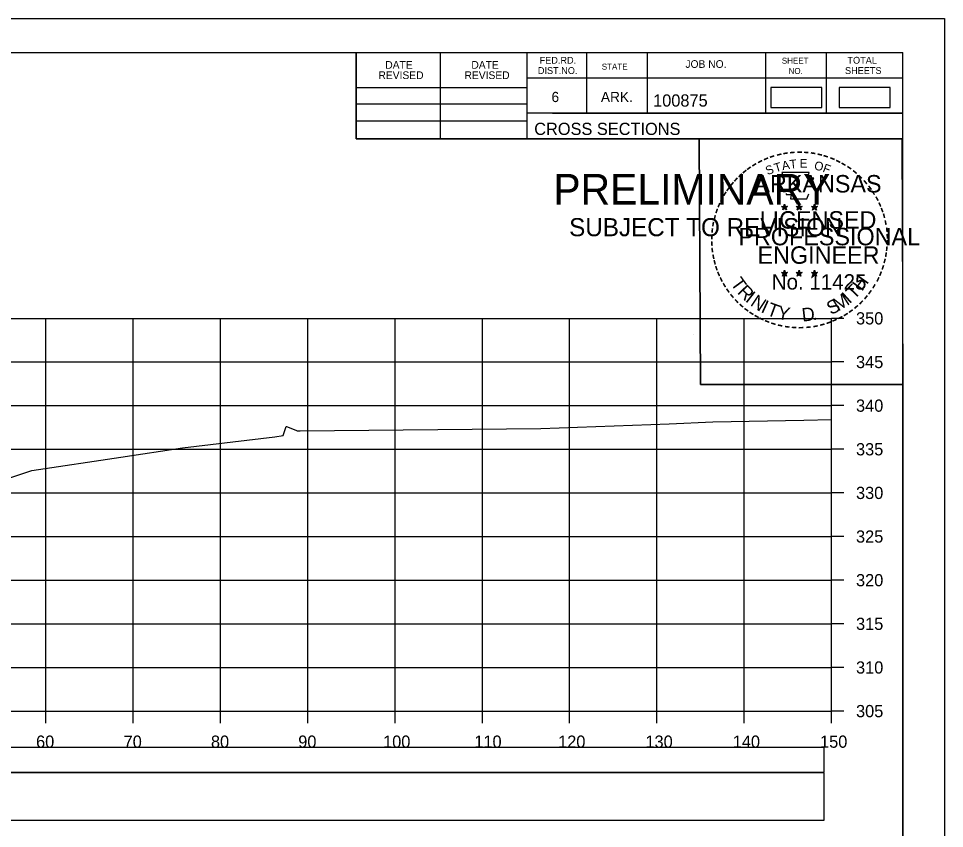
# Model space of a CAD drawing. Extents: x 1368122 to 1710785, y 373130 to 557566.
# Drawn here: x 1369412.4 to 1369518.5, y 373250.9 to 373343.7 of the extents above; entities that cross this region are included whole.
import ezdxf

# ---------------------------------------------------------------- set-up
doc = ezdxf.new("R2010")
doc.units = 0
for name, color, linetype in [('R_Axis', 7, 'Continuous'), ('R_Axis Annot', 7, 'Continuous'), ('R_Border', 7, 'Continuous'), ('R_Border PE', 7, 'Continuous'), ('R_Border Prem', 7, 'Continuous'), ('R_Drive', 7, 'Continuous'), ('R_Exist Surface', 7, 'Continuous'), ('R_Grid', 7, 'Continuous'), ('R_No Plot', 7, 'Continuous')]:
    doc.layers.add(name, color=color, linetype=linetype)

msp = doc.modelspace()

# ---------------------------------------------------------------- linework, layer by layer
for points in [[(1369206.41, 373257.3), (1369504.71, 373257.3), (1369504.71, 373260.12), (1369206.41, 373260.12)], [(1369206.41, 373251.83), (1369504.71, 373251.83), (1369504.71, 373257.25), (1369206.41, 373257.25)]]:
    msp.add_lwpolyline(points, close=True)
at = {"layer": 'R_Axis'}
for p, q in [((1369505.56, 373264.31), (1369505.56, 373309.31)), ((1369506.96, 373309.31), (1369505.56, 373309.31)), ((1369506.96, 373304.31), (1369505.56, 373304.31)), ((1369506.96, 373299.31), (1369505.56, 373299.31)), ((1369506.96, 373294.31), (1369505.56, 373294.31)), ((1369506.96, 373289.31), (1369505.56, 373289.31)), ((1369506.96, 373284.31), (1369505.56, 373284.31)), ((1369506.96, 373279.31), (1369505.56, 373279.31)), ((1369506.96, 373274.31), (1369505.56, 373274.31)), ((1369506.96, 373269.31), (1369505.56, 373269.31)), ((1369205.56, 373264.31), (1369505.56, 373264.31)), ((1369415.56, 373262.91), (1369415.56, 373264.31)), ((1369425.56, 373262.91), (1369425.56, 373264.31)), ((1369435.56, 373262.91), (1369435.56, 373264.31)), ((1369445.56, 373262.91), (1369445.56, 373264.31)), ((1369455.56, 373262.91), (1369455.56, 373264.31)), ((1369465.56, 373262.91), (1369465.56, 373264.31)), ((1369475.56, 373262.91), (1369475.56, 373264.31)), ((1369485.56, 373262.91), (1369485.56, 373264.31)), ((1369495.56, 373262.91), (1369495.56, 373264.31)), ((1369505.56, 373262.91), (1369505.56, 373264.31)), ((1369506.96, 373264.31), (1369505.56, 373264.31))]:
    msp.add_line(p, q, dxfattribs=at)
at = {"layer": 'R_Border'}
for p, q in [((1369197.56, 373339.77), (1369513.74, 373339.77)), ((1369451.1, 373329.89), (1369451.1, 373339.77)), ((1369460.78, 373329.89), (1369460.78, 373339.77)), ((1369470.64, 373339.77), (1369470.64, 373329.89)), ((1369477.48, 373339.77), (1369477.48, 373332.83)), ((1369484.42, 373339.77), (1369484.42, 373332.83)), ((1369498, 373339.77), (1369498, 373332.83)), ((1369504.94, 373339.77), (1369504.94, 373332.83)), ((1369513.74, 373134.31), (1369513.74, 373339.77)), ((1369513.74, 373336.83), (1369470.64, 373336.83)), ((1369513.74, 373336.85), (1369513.74, 373336.85)), ((1369451.1, 373335.75), (1369470.64, 373335.75)), ((1369451.1, 373333.89), (1369470.64, 373333.89)), ((1369513.74, 373332.83), (1369470.64, 373332.83)), ((1369473.6, 373332.83), (1369513.74, 373332.83)), ((1369451.1, 373331.95), (1369470.64, 373331.95)), ((1369513.74, 373329.89), (1369451.1, 373329.89))]:
    msp.add_line(p, q, dxfattribs=at)
at = {"layer": 'R_Border PE'}
for p, q in [((1369499.83, 373322.14), (1369500.17, 373322.03)), ((1369499.83, 373322.14), (1369500.08, 373322.1)), ((1369499.83, 373322.14), (1369500.06, 373322.02)), ((1369499.96, 373321.74), (1369500.17, 373322.03)), ((1369499.96, 373321.74), (1369500.08, 373321.98)), ((1369499.96, 373321.74), (1369500.17, 373321.95)), ((1369500.17, 373322.4), (1369500.13, 373322.15)), ((1369500.17, 373322.03), (1369500.17, 373322.4)), ((1369500.17, 373322.4), (1369500.22, 373322.15)), ((1369500.52, 373322.14), (1369500.17, 373322.03)), ((1369500.39, 373321.74), (1369500.17, 373322.03)), ((1369500.39, 373321.74), (1369500.17, 373321.95)), ((1369500.52, 373322.14), (1369500.24, 373322.1)), ((1369500.39, 373321.74), (1369500.25, 373322.03)), ((1369500.52, 373322.14), (1369500.32, 373322.04)), ((1369501.5, 373322.14), (1369501.84, 373322.03)), ((1369501.5, 373322.14), (1369501.75, 373322.1)), ((1369501.5, 373322.14), (1369501.73, 373322.02)), ((1369501.63, 373321.74), (1369501.84, 373322.03)), ((1369501.63, 373321.74), (1369501.75, 373321.98)), ((1369501.63, 373321.74), (1369501.84, 373321.95)), ((1369501.84, 373322.4), (1369501.8, 373322.15)), ((1369501.84, 373322.03), (1369501.84, 373322.4)), ((1369501.84, 373322.4), (1369501.89, 373322.15)), ((1369502.19, 373322.14), (1369501.84, 373322.03)), ((1369502.06, 373321.74), (1369501.84, 373322.03)), ((1369502.06, 373321.74), (1369501.84, 373321.95)), ((1369502.19, 373322.14), (1369501.91, 373322.1)), ((1369502.06, 373321.74), (1369501.92, 373322.03)), ((1369502.19, 373322.14), (1369501.99, 373322.04)), ((1369503.26, 373322.13), (1369503.61, 373322.02)), ((1369503.26, 373322.13), (1369503.51, 373322.09)), ((1369503.26, 373322.13), (1369503.5, 373322.01)), ((1369503.39, 373321.72), (1369503.61, 373322.02)), ((1369503.39, 373321.72), (1369503.52, 373321.97)), ((1369503.39, 373321.72), (1369503.61, 373321.94)), ((1369503.61, 373322.39), (1369503.57, 373322.13)), ((1369503.61, 373322.02), (1369503.61, 373322.39)), ((1369503.61, 373322.39), (1369503.66, 373322.14)), ((1369503.96, 373322.13), (1369503.61, 373322.02)), ((1369503.82, 373321.72), (1369503.61, 373322.02)), ((1369503.82, 373321.72), (1369503.61, 373321.94)), ((1369503.96, 373322.13), (1369503.67, 373322.08)), ((1369503.82, 373321.72), (1369503.68, 373322.02)), ((1369503.96, 373322.13), (1369503.75, 373322.03)), ((1369499.82, 373314.57), (1369500.17, 373314.46)), ((1369499.82, 373314.57), (1369500.07, 373314.53)), ((1369499.82, 373314.57), (1369500.06, 373314.45)), ((1369499.95, 373314.16), (1369500.17, 373314.46)), ((1369499.95, 373314.16), (1369500.08, 373314.41)), ((1369499.95, 373314.16), (1369500.17, 373314.38)), ((1369500.17, 373314.83), (1369500.13, 373314.57)), ((1369500.17, 373314.46), (1369500.17, 373314.83)), ((1369500.17, 373314.83), (1369500.22, 373314.58)), ((1369500.52, 373314.57), (1369500.17, 373314.46)), ((1369500.38, 373314.16), (1369500.17, 373314.46)), ((1369500.38, 373314.16), (1369500.17, 373314.38)), ((1369500.52, 373314.57), (1369500.23, 373314.52)), ((1369500.38, 373314.16), (1369500.25, 373314.45)), ((1369500.52, 373314.57), (1369500.31, 373314.47)), ((1369501.49, 373314.57), (1369501.84, 373314.46)), ((1369501.49, 373314.57), (1369501.74, 373314.53)), ((1369501.49, 373314.57), (1369501.73, 373314.45)), ((1369501.62, 373314.16), (1369501.84, 373314.46)), ((1369501.62, 373314.16), (1369501.75, 373314.41)), ((1369501.62, 373314.16), (1369501.84, 373314.38)), ((1369501.84, 373314.83), (1369501.8, 373314.57)), ((1369501.84, 373314.46), (1369501.84, 373314.83)), ((1369501.84, 373314.83), (1369501.89, 373314.58)), ((1369502.19, 373314.57), (1369501.84, 373314.46)), ((1369502.05, 373314.16), (1369501.84, 373314.46)), ((1369502.05, 373314.16), (1369501.84, 373314.38)), ((1369502.19, 373314.57), (1369501.9, 373314.52)), ((1369502.05, 373314.16), (1369501.92, 373314.45)), ((1369502.19, 373314.57), (1369501.98, 373314.47)), ((1369503.26, 373314.56), (1369503.61, 373314.45)), ((1369503.26, 373314.56), (1369503.51, 373314.52)), ((1369503.26, 373314.56), (1369503.49, 373314.44)), ((1369503.39, 373314.15), (1369503.61, 373314.45)), ((1369503.39, 373314.15), (1369503.52, 373314.4)), ((1369503.39, 373314.15), (1369503.6, 373314.37)), ((1369503.61, 373314.82), (1369503.57, 373314.56)), ((1369503.82, 373314.15), (1369503.6, 373314.37)), ((1369503.61, 373314.45), (1369503.61, 373314.82)), ((1369503.61, 373314.82), (1369503.66, 373314.57)), ((1369503.95, 373314.56), (1369503.61, 373314.45)), ((1369503.82, 373314.15), (1369503.61, 373314.45)), ((1369503.95, 373314.56), (1369503.67, 373314.51)), ((1369503.82, 373314.15), (1369503.68, 373314.44)), ((1369503.95, 373314.56), (1369503.75, 373314.46))]:
    msp.add_line(p, q, dxfattribs=at)
for points in [[(1369499.87, 373326.02), (1369500.14, 373325.2)], [(1369503.38, 373325.1), (1369503.52, 373325.38), (1369502.83, 373325.36), (1369502.98, 373326.02), (1369499.87, 373326.02)], [(1369500.36, 373323.6), (1369500.36, 373323.51), (1369500.92, 373323.49), (1369500.87, 373323.02), (1369502.74, 373323.02), (1369502.94, 373323.56)], [(1369500.17, 373322.4), (1369500.39, 373321.74), (1369499.83, 373322.14), (1369500.52, 373322.14), (1369499.96, 373321.74), (1369500.17, 373322.4)], [(1369501.84, 373322.4), (1369502.06, 373321.74), (1369501.5, 373322.14), (1369502.19, 373322.14), (1369501.63, 373321.74), (1369501.84, 373322.4)], [(1369503.61, 373322.39), (1369503.82, 373321.72), (1369503.26, 373322.13), (1369503.96, 373322.13), (1369503.39, 373321.72), (1369503.61, 373322.39)], [(1369500.17, 373314.83), (1369500.38, 373314.16), (1369499.82, 373314.57), (1369500.52, 373314.57), (1369499.95, 373314.16), (1369500.17, 373314.83)], [(1369501.84, 373314.83), (1369502.05, 373314.16), (1369501.49, 373314.57), (1369502.19, 373314.57), (1369501.62, 373314.16), (1369501.84, 373314.83)], [(1369503.61, 373314.82), (1369503.82, 373314.15), (1369503.26, 373314.56), (1369503.95, 373314.56), (1369503.39, 373314.15), (1369503.61, 373314.82)]]:
    msp.add_lwpolyline(points, dxfattribs=at)
for centre, radius in [((1369500.17, 373322.03), 0.172), ((1369500.17, 373322.03), 0.145), ((1369500.17, 373322.03), 0.116), ((1369500.17, 373322.03), 0.0991), ((1369500.17, 373322.03), 0.0747), ((1369500.17, 373322.03), 0.0495), ((1369500.17, 373322.03), 0.0296), ((1369501.84, 373322.03), 0.172), ((1369501.84, 373322.03), 0.145), ((1369501.84, 373322.03), 0.116), ((1369501.84, 373322.03), 0.0991), ((1369501.84, 373322.03), 0.0747), ((1369501.84, 373322.03), 0.0495), ((1369501.84, 373322.03), 0.0296), ((1369503.61, 373322.02), 0.172), ((1369503.61, 373322.02), 0.145), ((1369503.61, 373322.02), 0.116), ((1369503.61, 373322.02), 0.0991), ((1369503.61, 373322.02), 0.0747), ((1369503.61, 373322.02), 0.0495), ((1369503.61, 373322.02), 0.0296), ((1369500.17, 373314.46), 0.172), ((1369500.17, 373314.46), 0.145), ((1369500.17, 373314.46), 0.116), ((1369500.17, 373314.46), 0.0991), ((1369500.17, 373314.46), 0.0747), ((1369500.17, 373314.46), 0.0495), ((1369500.17, 373314.46), 0.0296), ((1369501.84, 373314.46), 0.172), ((1369501.84, 373314.46), 0.145), ((1369501.84, 373314.46), 0.116), ((1369501.84, 373314.46), 0.0991), ((1369501.84, 373314.46), 0.0747), ((1369501.84, 373314.46), 0.0495), ((1369501.84, 373314.46), 0.0296), ((1369503.61, 373314.45), 0.172), ((1369503.61, 373314.45), 0.145), ((1369503.61, 373314.45), 0.116), ((1369503.61, 373314.45), 0.0991), ((1369503.61, 373314.45), 0.0747), ((1369503.61, 373314.45), 0.0495), ((1369503.61, 373314.45), 0.0296)]:
    msp.add_circle(centre, radius, dxfattribs=at)
at = {"layer": 'R_Drive'}
for points in [[(1369498.61, 373333.45), (1369504.45, 373333.45), (1369504.45, 373335.76), (1369498.61, 373335.76)], [(1369506.42, 373333.45), (1369512.26, 373333.45), (1369512.26, 373335.76), (1369506.42, 373335.76)]]:
    msp.add_lwpolyline(points, close=True, dxfattribs=at)
at = {"layer": 'R_Exist Surface'}
msp.add_lwpolyline([(1369410.39, 373290.71), (1369413.94, 373291.88), (1369424.15, 373293.41), (1369431.23, 373294.47), (1369441.79, 373295.75), (1369442.76, 373295.87), (1369443.1, 373296.93), (1369443.12, 373296.93), (1369444.19, 373296.48), (1369444.36, 373296.44), (1369444.37, 373296.44), (1369444.68, 373296.44), (1369472.24, 373296.69), (1369486.97, 373297.21), (1369491.97, 373297.46), (1369502.39, 373297.63), (1369505.56, 373297.71)], dxfattribs=at)
at = {"layer": 'R_Grid'}
for p, q in [((1369205.56, 373309.31), (1369505.56, 373309.31)), ((1369415.56, 373264.31), (1369415.56, 373309.31)), ((1369425.56, 373264.31), (1369425.56, 373309.31)), ((1369435.56, 373264.31), (1369435.56, 373309.31)), ((1369445.56, 373264.31), (1369445.56, 373309.31)), ((1369455.56, 373264.31), (1369455.56, 373309.31)), ((1369465.56, 373264.31), (1369465.56, 373309.31)), ((1369475.56, 373264.31), (1369475.56, 373309.31)), ((1369485.56, 373264.31), (1369485.56, 373309.31)), ((1369495.56, 373264.31), (1369495.56, 373309.31)), ((1369505.56, 373264.31), (1369505.56, 373309.31)), ((1369205.56, 373304.31), (1369505.56, 373304.31)), ((1369205.56, 373299.31), (1369505.56, 373299.31)), ((1369205.56, 373294.31), (1369505.56, 373294.31)), ((1369205.56, 373289.31), (1369505.56, 373289.31)), ((1369205.56, 373284.31), (1369505.56, 373284.31)), ((1369205.56, 373279.31), (1369505.56, 373279.31)), ((1369205.56, 373274.31), (1369505.56, 373274.31)), ((1369205.56, 373269.31), (1369505.56, 373269.31)), ((1369205.56, 373264.31), (1369505.56, 373264.31))]:
    msp.add_line(p, q, dxfattribs=at)
at = {"layer": 'R_No Plot'}
for p, q in [((1369185.16, 373343.66), (1369518.49, 373343.66)), ((1369489.77, 373307.43), (1369489.77, 373307.43))]:
    msp.add_line(p, q, dxfattribs=at)
for points in [[(1369185.15, 373343.66), (1369518.49, 373343.66), (1369518.49, 373130.33), (1369185.15, 373130.33)], [(1369431.48, 373339.77), (1369451.1, 373339.77), (1369451.1, 373329.89), (1369467.21, 373329.89), (1369490.41, 373329.89), (1369490.53, 373301.73), (1369513.74, 373301.73), (1369513.74, 373134.31), (1369197.56, 373134.31), (1369197.56, 373339.77)], [(1369490.41, 373329.89), (1369513.62, 373329.89), (1369513.74, 373301.73), (1369490.53, 373301.73)]]:
    msp.add_lwpolyline(points, close=True, dxfattribs=at)

# ---------------------------------------------------------------- texts
at = {"layer": 'R_Axis Annot'}
for s, p in [('350', (1369508.36, 373308.61)), ('345', (1369508.36, 373303.61)), ('340', (1369508.36, 373298.61)), ('335', (1369508.36, 373293.61)), ('330', (1369508.36, 373288.61)), ('325', (1369508.36, 373283.61)), ('320', (1369508.36, 373278.61)), ('315', (1369508.36, 373273.61)), ('310', (1369508.36, 373268.61)), ('305', (1369508.36, 373263.61)), ('60', (1369414.44, 373260.11)), ('70', (1369424.47, 373260.11)), ('80', (1369434.47, 373260.11)), ('90', (1369444.47, 373260.11)), ('100', (1369454.19, 373260.11)), ('110', (1369464.64, 373260.11)), ('120', (1369474.24, 373260.11)), ('130', (1369484.24, 373260.11)), ('140', (1369494.24, 373260.11)), ('150', (1369504.24, 373260.11))]:
    msp.add_text(s, height=1.4, dxfattribs=at).set_placement(p)
at = {"layer": 'R_Border'}
for s, height, p in [('DATE', 0.879, (1369454.44, 373337.91)), ('DATE', 0.879, (1369464.3, 373337.91)), ('FED.RD.', 0.782, (1369472.12, 373338.49)), ('STATE', 0.684, (1369479.24, 373337.81)), ('JOB NO.', 0.879, (1369488.82, 373338.01)), ('SHEET', 0.684, (1369499.86, 373338.49)), ('TOTAL', 0.782, (1369507.38, 373338.49)), ('REVISED', 0.879, (1369453.66, 373336.73)), ('REVISED', 0.879, (1369463.52, 373336.73)), ('DIST.NO.', 0.782, (1369471.92, 373337.31)), ('NO.', 0.684, (1369500.64, 373337.31)), ('SHEETS', 0.782, (1369507.1, 373337.31)), ('6', 1.17, (1369473.48, 373334.09)), ('ARK.', 1.172, (1369479.14, 373334.09)), ('100875', 1.4, (1369485.12, 373333.57)), ('CROSS SECTIONS', 1.4, (1369471.5, 373330.32))]:
    msp.add_text(s, height=height, rotation=360, dxfattribs=at).set_placement(p)
at = {"layer": 'R_Border PE'}
for s, height, rotation, p in [('-', 1.6, 19.1761, (1369498.61, 373327.15)), ('-', 1.6, 13.6301, (1369499.36, 373327.39)), ('-', 1.6, 10.2193, (1369500.04, 373327.55)), ('-', 1.6, 5.8968, (1369500.77, 373327.66)), ('-', 1.6, 0.1862, (1369501.54, 373327.73)), ('-', 1.6, 357.743, (1369502.27, 373327.72)), ('-', 1.6, 352.1617, (1369503.01, 373327.67)), ('-', 1.6, 347.2049, (1369503.73, 373327.55)), ('-', 1.6, 342.3362, (1369504.36, 373327.4)), ('-', 1.6, 34.0636, (1369496.75, 373326.19)), ('-', 1.6, 28.7918, (1369497.35, 373326.56)), ('-', 1.6, 24.3072, (1369497.98, 373326.88)), ('S', 1, 21.594, (1369498.22, 373325.7)), ('T', 1, 16.4036, (1369499.14, 373326.03)), ('A', 1, 11.2132, (1369499.96, 373326.28)), ('T', 1, 6.0228, (1369500.81, 373326.45)), ('E', 1, 0.8323, (1369501.92, 373326.56)), ('O', 1, 350.4515, (1369503.52, 373326.35)), ('F', 1, 340.0707, (1369504.47, 373326.12)), ('-', 1.6, 337.8551, (1369505.1, 373327.17)), ('-', 1.6, 334.1211, (1369505.73, 373326.9)), ('-', 1.6, 329.6409, (1369506.31, 373326.62)), ('-', 1.6, 325.8627, (1369506.95, 373326.26)), ('-', 1.6, 42.9622, (1369495.26, 373325)), ('-', 1.6, 38.9507, (1369495.7, 373325.42)), ('-', 1.6, 36.2317, (1369496.17, 373325.8)), ('ARKANSAS', 2, 360, (1369496.72, 373323.73)), ('-', 1.6, 320.5297, (1369507.56, 373325.83)), ('-', 1.6, 315.5786, (1369508.16, 373325.34)), ('-', 1.6, 50.6142, (1369494.41, 373324.04)), ('-', 1.6, 48.423, (1369494.82, 373324.53)), ('-', 1.6, 309.8797, (1369508.73, 373324.79)), ('-', 1.6, 58.0706, (1369493.67, 373322.95)), ('-', 1.6, 54.2325, (1369494, 373323.47)), ('-', 1.6, 306.6522, (1369509.26, 373324.19)), ('-', 1.4, 303.6753, (1369509.74, 373323.62)), ('-', 1.6, 67.7743, (1369493.1, 373321.72)), ('-', 1.6, 62.8713, (1369493.36, 373322.33)), ('-', 1.6, 299.6684, (1369510.06, 373323.02)), ('-', 1.6, 294.6628, (1369510.38, 373322.41)), ('-', 1.6, 72.3945, (1369492.88, 373321.09)), ('LICENSED', 2, 360, (1369497.32, 373319.59)), ('DWB', 0.01, 360, (1369500.16, 373322.03)), ('DWB', 0.01, 360, (1369501.83, 373322.03)), ('DWB', 0.01, 360, (1369503.6, 373322.02)), ('-', 1.6, 290.5728, (1369510.64, 373321.83)), ('-', 1.6, 75.461, (1369492.69, 373320.38)), ('-', 1.6, 285.1233, (1369510.88, 373321.25)), ('-', 1.6, 280.5493, (1369511.08, 373320.51)), ('-', 1.6, 85.1863, (1369492.48, 373318.97)), ('-', 1.6, 81.2013, (1369492.55, 373319.66)), ('PROFESSIONAL', 2, 360, (1369494.89, 373317.68)), ('-', 1.6, 276.5962, (1369511.24, 373319.74)), ('-', 1.6, 89.0622, (1369492.45, 373318.27)), ('-', 1.6, 274.3301, (1369511.3, 373319.02)), ('-', 1.6, 269.9407, (1369511.33, 373318.38)), ('-', 1.6, 94.1959, (1369492.49, 373317.55)), ('-', 1.6, 98.9479, (1369492.56, 373316.88)), ('ENGINEER', 2, 360, (1369497.08, 373315.56)), ('-', 1.6, 263.5172, (1369511.31, 373317.72)), ('-', 1.6, 101.7149, (1369492.7, 373316.15)), ('-', 1.6, 255.7626, (1369511.13, 373316.39)), ('-', 1.6, 260.9953, (1369511.24, 373317.06)), ('-', 1.6, 105.4578, (1369492.86, 373315.55)), ('-', 1.6, 109.0874, (1369493.07, 373314.92)), ('-', 1.6, 252.8681, (1369510.95, 373315.67)), ('-', 1.6, 114.0643, (1369493.33, 373314.32)), ('-', 1.6, 115.7289, (1369493.63, 373313.71)), ('T', 1.54, 306.0406, (1369493.93, 373313.3)), ('No. 11425', 1.757, 360, (1369498.71, 373312.61)), ('DWB', 0.01, 360, (1369500.16, 373314.46)), ('DWB', 0.01, 360, (1369501.83, 373314.46)), ('DWB', 0.01, 360, (1369503.59, 373314.45)), ('H', 1.54, 54.6088, (1369509.05, 373312.33)), ('-', 1.6, 244.6197, (1369510.47, 373314.36)), ('-', 1.6, 247.8887, (1369510.73, 373314.99)), ('-', 1.6, 120.4471, (1369493.99, 373313.12)), ('R', 1.54, 314.005, (1369494.69, 373312.25)), ('T', 1.54, 46.6444, (1369508.16, 373311.39)), ('-', 1.6, 239.0712, (1369510.07, 373313.61)), ('-', 1.6, 125.8934, (1369494.39, 373312.56)), ('-', 1.6, 130.7181, (1369494.85, 373312.01)), ('I', 1.54, 321.9694, (1369495.59, 373311.32)), ('N', 1.54, 326.5002, (1369496.16, 373310.85)), ('M', 1.54, 32.6563, (1369506.31, 373310.07)), ('I', 1.54, 42.1136, (1369507.6, 373310.91)), ('-', 1.6, 231.2538, (1369509.24, 373312.39)), ('-', 1.6, 233.8452, (1369509.67, 373312.96)), ('-', 1.6, 134.2238, (1369495.37, 373311.46)), ('-', 1.6, 138.9338, (1369495.9, 373311)), ('I', 1.54, 335.3603, (1369497.37, 373310.06)), ('T', 1.54, 339.8912, (1369498.03, 373309.73)), ('S', 1.54, 26.9312, (1369505.48, 373309.66)), ('-', 1.6, 221.0851, (1369508.24, 373311.32)), ('-', 1.6, 225.7653, (1369508.76, 373311.83)), ('-', 1.6, 144.6463, (1369496.45, 373310.59)), ('-', 1.6, 148.0898, (1369497.01, 373310.22)), ('Y', 1.54, 347.8556, (1369499.25, 373309.29)), ('D', 1.54, 6.3969, (1369502.23, 373308.93)), ('-', 1.6, 212.2491, (1369507.16, 373310.46)), ('-', 1.6, 215.7363, (1369507.69, 373310.85)), ('-', 1.6, 151.5704, (1369497.59, 373309.9)), ('-', 1.6, 154.6002, (1369498.11, 373309.65)), ('-', 1.6, 158.5612, (1369498.74, 373309.4)), ('-', 1.6, 162.7983, (1369499.42, 373309.18)), ('.', 1.54, 13.7642, (1369503.42, 373309.06)), ('-', 1.6, 195.4743, (1369504.68, 373309.28)), ('-', 1.6, 200.7184, (1369505.35, 373309.52)), ('-', 1.6, 204.2516, (1369505.97, 373309.8)), ('-', 1.6, 207.3568, (1369506.6, 373310.12)), ('-', 1.6, 167.5555, (1369500.14, 373309.02)), ('-', 1.6, 173.1155, (1369500.91, 373308.91)), ('-', 1.6, 176.5183, (1369501.66, 373308.86)), ('-', 1.6, 181.5918, (1369502.4, 373308.87)), ('-', 1.6, 185.8167, (1369503.21, 373308.95)), ('-', 1.6, 191.2858, (1369503.95, 373309.08))]:
    msp.add_text(s, height=height, rotation=rotation, dxfattribs=at).set_placement(p)
at = {"layer": 'R_Border Prem'}
for s, height, p in [('PRELIMINARY', 3.5, (1369473.69, 373322.35)), ('DWB', 0.01, (1369474.44, 373324.2)), ('SUBJECT TO REVISION', 2.0751, (1369475.5, 373318.72))]:
    msp.add_text(s, height=height, rotation=360, dxfattribs=at).set_placement(p)

doc.saveas('drawing.dxf')
